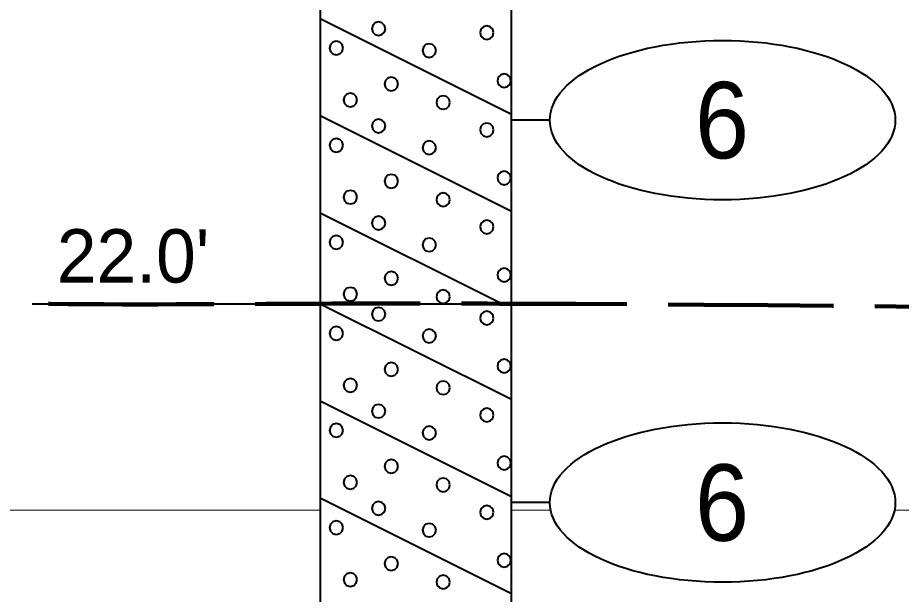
# Model space of a CAD drawing. Extents: x -76 to 974, y -1080 to -735.
# Drawn here: x 455.24 to 466.79, y -953.19 to -945.65 of the extents above; entities that cross this region are included whole.
import ezdxf
from ezdxf.enums import TextEntityAlignment as Align

# ---------------------------------------------------------------- set-up
doc = ezdxf.new("R2010")
doc.units = 0
doc.header["$LTSCALE"] = 0.36
doc.linetypes.add('LONG_DASHED', pattern=[7.5, 6, -1.5])
for name, color, linetype, lineweight in [('27', 7, 'Continuous', 40), ('28', 7, 'LONG_DASHED', 60), ('7', 7, 'Continuous', 13)]:
    doc.layers.add(name, color=color, linetype=linetype, lineweight=lineweight)

msp = doc.modelspace()

# ---------------------------------------------------------------- linework, layer by layer
at = {"layer": '27'}
for p, q in [((459.1974, -944.39), (459.1974, -949.39)), ((461.6974, -949.39), (461.6974, -944.39)), ((459.1974, -945.66), (461.6974, -946.91)), ((459.1974, -946.93), (461.6974, -948.18)), ((462.1975, -946.99), (461.6975, -946.99)), ((459.1974, -948.2), (461.5774, -949.39)), ((455.43, -949.39), (459.1974, -949.39)), ((459.1974, -949.39), (461.6974, -949.39)), ((459.1974, -949.39), (461.6974, -950.64)), ((459.1974, -949.39), (459.1974, -963.39)), ((461.6974, -963.39), (461.6974, -949.39)), ((459.1974, -950.66), (461.6974, -951.91)), ((459.1974, -951.93), (461.6974, -953.18)), ((462.1975, -951.99), (461.6975, -951.99))]:
    msp.add_line(p, q, dxfattribs=at)
for points in [[(460.048, -945.7952), (460.0361, -945.7507), (460.0036, -945.7182), (459.9591, -945.7063), (459.9147, -945.7182), (459.8822, -945.7507), (459.8702, -945.7952), (459.8822, -945.8396), (459.9147, -945.8722), (459.9591, -945.8841), (460.0036, -945.8722), (460.0361, -945.8396)], [(461.463, -945.846), (461.4511, -945.8016), (461.4185, -945.769), (461.3741, -945.7571), (461.3296, -945.769), (461.2971, -945.8016), (461.2852, -945.846), (461.2971, -945.8905), (461.3296, -945.923), (461.3741, -945.9349), (461.4185, -945.923), (461.4511, -945.8905)], [(459.495, -946.0469), (459.4831, -946.0024), (459.4506, -945.9699), (459.4061, -945.958), (459.3617, -945.9699), (459.3292, -946.0024), (459.3172, -946.0469), (459.3292, -946.0913), (459.3617, -946.1239), (459.4061, -946.1358), (459.4506, -946.1239), (459.4831, -946.0913)], [(460.7104, -946.0799), (460.6985, -946.0355), (460.6659, -946.0029), (460.6215, -945.991), (460.577, -946.0029), (460.5445, -946.0355), (460.5326, -946.0799), (460.5445, -946.1244), (460.577, -946.1569), (460.6215, -946.1688), (460.6659, -946.1569), (460.6985, -946.1244)], [(461.6893, -946.474), (461.6774, -946.4296), (461.6448, -946.397), (461.6004, -946.3851), (461.5559, -946.397), (461.5234, -946.4296), (461.5115, -946.474), (461.5234, -946.5185), (461.5559, -946.551), (461.6004, -946.5629), (461.6448, -946.551), (461.6774, -946.5185)], [(460.2146, -946.5173), (460.2027, -946.4728), (460.1701, -946.4403), (460.1257, -946.4284), (460.0812, -946.4403), (460.0487, -946.4728), (460.0368, -946.5173), (460.0487, -946.5617), (460.0812, -946.5942), (460.1257, -946.6062), (460.1701, -946.5942), (460.2027, -946.5617)], [(459.6794, -946.7257), (459.6675, -946.6813), (459.6349, -946.6487), (459.5905, -946.6368), (459.546, -946.6487), (459.5135, -946.6813), (459.5016, -946.7257), (459.5135, -946.7702), (459.546, -946.8027), (459.5905, -946.8146), (459.6349, -946.8027), (459.6675, -946.7702)], [(460.8922, -946.7588), (460.8803, -946.7143), (460.8477, -946.6818), (460.8033, -946.6699), (460.7588, -946.6818), (460.7263, -946.7143), (460.7144, -946.7588), (460.7263, -946.8032), (460.7588, -946.8358), (460.8033, -946.8477), (460.8477, -946.8358), (460.8803, -946.8032)], [(460.0481, -947.0664), (460.0362, -947.0219), (460.0037, -946.9894), (459.9592, -946.9775), (459.9148, -946.9894), (459.8822, -947.0219), (459.8703, -947.0664), (459.8822, -947.1108), (459.9148, -947.1434), (459.9592, -947.1553), (460.0037, -947.1434), (460.0362, -947.1108)], [(461.463, -947.1173), (461.4511, -947.0728), (461.4185, -947.0403), (461.3741, -947.0284), (461.3296, -947.0403), (461.2971, -947.0728), (461.2852, -947.1173), (461.2971, -947.1617), (461.3296, -947.1943), (461.3741, -947.2062), (461.4185, -947.1943), (461.4511, -947.1617)], [(459.495, -947.3182), (459.4831, -947.2737), (459.4506, -947.2412), (459.4061, -947.2293), (459.3617, -947.2412), (459.3292, -947.2737), (459.3172, -947.3182), (459.3292, -947.3626), (459.3617, -947.3951), (459.4061, -947.4071), (459.4506, -947.3951), (459.4831, -947.3626)], [(460.7104, -947.3512), (460.6985, -947.3068), (460.6659, -947.2742), (460.6215, -947.2623), (460.577, -947.2742), (460.5445, -947.3068), (460.5326, -947.3512), (460.5445, -947.3957), (460.577, -947.4282), (460.6215, -947.4401), (460.6659, -947.4282), (460.6985, -947.3957)], [(461.6893, -947.7453), (461.6774, -947.7008), (461.6448, -947.6683), (461.6004, -947.6564), (461.5559, -947.6683), (461.5234, -947.7008), (461.5115, -947.7453), (461.5234, -947.7897), (461.5559, -947.8223), (461.6004, -947.8342), (461.6448, -947.8223), (461.6774, -947.7897)], [(460.2146, -947.7885), (460.2027, -947.7441), (460.1701, -947.7115), (460.1257, -947.6996), (460.0812, -947.7115), (460.0487, -947.7441), (460.0368, -947.7885), (460.0487, -947.833), (460.0812, -947.8655), (460.1257, -947.8774), (460.1701, -947.8655), (460.2027, -947.833)], [(459.6794, -947.997), (459.6675, -947.9526), (459.6349, -947.92), (459.5905, -947.9081), (459.546, -947.92), (459.5135, -947.9526), (459.5016, -947.997), (459.5135, -948.0415), (459.546, -948.074), (459.5905, -948.0859), (459.6349, -948.074), (459.6675, -948.0415)], [(460.8922, -948.0301), (460.8803, -947.9856), (460.8477, -947.9531), (460.8033, -947.9412), (460.7588, -947.9531), (460.7263, -947.9856), (460.7144, -948.0301), (460.7263, -948.0745), (460.7588, -948.1071), (460.8033, -948.119), (460.8477, -948.1071), (460.8803, -948.0745)], [(460.048, -948.3352), (460.0361, -948.2907), (460.0036, -948.2582), (459.9591, -948.2463), (459.9147, -948.2582), (459.8822, -948.2907), (459.8702, -948.3352), (459.8822, -948.3796), (459.9147, -948.4122), (459.9591, -948.4241), (460.0036, -948.4122), (460.0361, -948.3796)], [(461.463, -948.386), (461.4511, -948.3416), (461.4185, -948.309), (461.3741, -948.2971), (461.3296, -948.309), (461.2971, -948.3416), (461.2852, -948.386), (461.2971, -948.4305), (461.3296, -948.463), (461.3741, -948.4749), (461.4185, -948.463), (461.4511, -948.4305)], [(459.495, -948.5869), (459.4831, -948.5424), (459.4506, -948.5099), (459.4061, -948.498), (459.3617, -948.5099), (459.3292, -948.5424), (459.3172, -948.5869), (459.3292, -948.6313), (459.3617, -948.6639), (459.4061, -948.6758), (459.4506, -948.6639), (459.4831, -948.6313)], [(460.7104, -948.6199), (460.6985, -948.5755), (460.6659, -948.5429), (460.6215, -948.531), (460.577, -948.5429), (460.5445, -948.5755), (460.5326, -948.6199), (460.5445, -948.6644), (460.577, -948.6969), (460.6215, -948.7088), (460.6659, -948.6969), (460.6985, -948.6644)], [(461.6893, -949.014), (461.6774, -948.9696), (461.6448, -948.937), (461.6004, -948.9251), (461.5559, -948.937), (461.5234, -948.9696), (461.5115, -949.014), (461.5234, -949.0585), (461.5559, -949.091), (461.6004, -949.1029), (461.6448, -949.091), (461.6774, -949.0585)], [(460.2146, -949.0573), (460.2027, -949.0128), (460.1701, -948.9803), (460.1257, -948.9684), (460.0812, -948.9803), (460.0487, -949.0128), (460.0368, -949.0573), (460.0487, -949.1017), (460.0812, -949.1342), (460.1257, -949.1462), (460.1701, -949.1342), (460.2027, -949.1017)], [(459.6794, -949.2657), (459.6675, -949.2213), (459.6349, -949.1887), (459.5905, -949.1768), (459.546, -949.1887), (459.5135, -949.2213), (459.5016, -949.2657), (459.5135, -949.3102), (459.546, -949.3427), (459.5905, -949.3546), (459.6349, -949.3427), (459.6675, -949.3102)], [(460.8922, -949.2988), (460.8803, -949.2543), (460.8477, -949.2218), (460.8033, -949.2099), (460.7588, -949.2218), (460.7263, -949.2543), (460.7144, -949.2988), (460.7263, -949.3432), (460.7588, -949.3758), (460.8033, -949.3877), (460.8477, -949.3758), (460.8803, -949.3432)], [(460.0481, -949.5264), (460.0362, -949.4819), (460.0037, -949.4494), (459.9592, -949.4375), (459.9148, -949.4494), (459.8822, -949.4819), (459.8703, -949.5264), (459.8822, -949.5708), (459.9148, -949.6034), (459.9592, -949.6153), (460.0037, -949.6034), (460.0362, -949.5708)], [(461.463, -949.5773), (461.4511, -949.5328), (461.4185, -949.5003), (461.3741, -949.4884), (461.3296, -949.5003), (461.2971, -949.5328), (461.2852, -949.5773), (461.2971, -949.6217), (461.3296, -949.6543), (461.3741, -949.6662), (461.4185, -949.6543), (461.4511, -949.6217)], [(459.495, -949.7782), (459.4831, -949.7337), (459.4506, -949.7012), (459.4061, -949.6893), (459.3617, -949.7012), (459.3292, -949.7337), (459.3172, -949.7782), (459.3292, -949.8226), (459.3617, -949.8551), (459.4061, -949.8671), (459.4506, -949.8551), (459.4831, -949.8226)], [(460.7104, -949.8112), (460.6985, -949.7668), (460.6659, -949.7342), (460.6215, -949.7223), (460.577, -949.7342), (460.5445, -949.7668), (460.5326, -949.8112), (460.5445, -949.8557), (460.577, -949.8882), (460.6215, -949.9001), (460.6659, -949.8882), (460.6985, -949.8557)], [(460.2146, -950.2485), (460.2027, -950.2041), (460.1701, -950.1715), (460.1257, -950.1596), (460.0812, -950.1715), (460.0487, -950.2041), (460.0368, -950.2485), (460.0487, -950.293), (460.0812, -950.3255), (460.1257, -950.3374), (460.1701, -950.3255), (460.2027, -950.293)], [(461.6893, -950.2053), (461.6774, -950.1608), (461.6448, -950.1283), (461.6004, -950.1164), (461.5559, -950.1283), (461.5234, -950.1608), (461.5115, -950.2053), (461.5234, -950.2497), (461.5559, -950.2823), (461.6004, -950.2942), (461.6448, -950.2823), (461.6774, -950.2497)], [(459.6794, -950.457), (459.6675, -950.4126), (459.6349, -950.38), (459.5905, -950.3681), (459.546, -950.38), (459.5135, -950.4126), (459.5016, -950.457), (459.5135, -950.5015), (459.546, -950.534), (459.5905, -950.5459), (459.6349, -950.534), (459.6675, -950.5015)], [(460.8922, -950.4901), (460.8803, -950.4456), (460.8477, -950.4131), (460.8033, -950.4012), (460.7588, -950.4131), (460.7263, -950.4456), (460.7144, -950.4901), (460.7263, -950.5345), (460.7588, -950.5671), (460.8033, -950.579), (460.8477, -950.5671), (460.8803, -950.5345)], [(460.048, -950.7952), (460.0361, -950.7507), (460.0036, -950.7182), (459.9591, -950.7063), (459.9147, -950.7182), (459.8822, -950.7507), (459.8702, -950.7952), (459.8822, -950.8396), (459.9147, -950.8722), (459.9591, -950.8841), (460.0036, -950.8722), (460.0361, -950.8396)], [(461.463, -950.846), (461.4511, -950.8016), (461.4185, -950.769), (461.3741, -950.7571), (461.3296, -950.769), (461.2971, -950.8016), (461.2852, -950.846), (461.2971, -950.8905), (461.3296, -950.923), (461.3741, -950.9349), (461.4185, -950.923), (461.4511, -950.8905)], [(459.495, -951.0469), (459.4831, -951.0024), (459.4506, -950.9699), (459.4061, -950.958), (459.3617, -950.9699), (459.3292, -951.0024), (459.3172, -951.0469), (459.3292, -951.0913), (459.3617, -951.1239), (459.4061, -951.1358), (459.4506, -951.1239), (459.4831, -951.0913)], [(460.7104, -951.0799), (460.6985, -951.0355), (460.6659, -951.0029), (460.6215, -950.991), (460.577, -951.0029), (460.5445, -951.0355), (460.5326, -951.0799), (460.5445, -951.1244), (460.577, -951.1569), (460.6215, -951.1688), (460.6659, -951.1569), (460.6985, -951.1244)], [(460.2146, -951.5173), (460.2027, -951.4728), (460.1701, -951.4403), (460.1257, -951.4284), (460.0812, -951.4403), (460.0487, -951.4728), (460.0368, -951.5173), (460.0487, -951.5617), (460.0812, -951.5942), (460.1257, -951.6062), (460.1701, -951.5942), (460.2027, -951.5617)], [(461.6893, -951.474), (461.6774, -951.4296), (461.6448, -951.397), (461.6004, -951.3851), (461.5559, -951.397), (461.5234, -951.4296), (461.5115, -951.474), (461.5234, -951.5185), (461.5559, -951.551), (461.6004, -951.5629), (461.6448, -951.551), (461.6774, -951.5185)], [(459.6794, -951.7257), (459.6675, -951.6813), (459.6349, -951.6487), (459.5905, -951.6368), (459.546, -951.6487), (459.5135, -951.6813), (459.5016, -951.7257), (459.5135, -951.7702), (459.546, -951.8027), (459.5905, -951.8146), (459.6349, -951.8027), (459.6675, -951.7702)], [(460.8922, -951.7588), (460.8803, -951.7143), (460.8477, -951.6818), (460.8033, -951.6699), (460.7588, -951.6818), (460.7263, -951.7143), (460.7144, -951.7588), (460.7263, -951.8032), (460.7588, -951.8358), (460.8033, -951.8477), (460.8477, -951.8358), (460.8803, -951.8032)], [(460.0481, -952.0664), (460.0362, -952.0219), (460.0037, -951.9894), (459.9592, -951.9775), (459.9148, -951.9894), (459.8822, -952.0219), (459.8703, -952.0664), (459.8822, -952.1108), (459.9148, -952.1434), (459.9592, -952.1553), (460.0037, -952.1434), (460.0362, -952.1108)], [(461.463, -952.1173), (461.4511, -952.0728), (461.4185, -952.0403), (461.3741, -952.0284), (461.3296, -952.0403), (461.2971, -952.0728), (461.2852, -952.1173), (461.2971, -952.1617), (461.3296, -952.1943), (461.3741, -952.2062), (461.4185, -952.1943), (461.4511, -952.1617)], [(459.495, -952.3182), (459.4831, -952.2737), (459.4506, -952.2412), (459.4061, -952.2293), (459.3617, -952.2412), (459.3292, -952.2737), (459.3172, -952.3182), (459.3292, -952.3626), (459.3617, -952.3951), (459.4061, -952.4071), (459.4506, -952.3951), (459.4831, -952.3626)], [(460.7104, -952.3512), (460.6985, -952.3068), (460.6659, -952.2742), (460.6215, -952.2623), (460.577, -952.2742), (460.5445, -952.3068), (460.5326, -952.3512), (460.5445, -952.3957), (460.577, -952.4282), (460.6215, -952.4401), (460.6659, -952.4282), (460.6985, -952.3957)], [(460.2146, -952.7885), (460.2027, -952.7441), (460.1701, -952.7115), (460.1257, -952.6996), (460.0812, -952.7115), (460.0487, -952.7441), (460.0368, -952.7885), (460.0487, -952.833), (460.0812, -952.8655), (460.1257, -952.8774), (460.1701, -952.8655), (460.2027, -952.833)], [(461.6893, -952.7453), (461.6774, -952.7008), (461.6448, -952.6683), (461.6004, -952.6564), (461.5559, -952.6683), (461.5234, -952.7008), (461.5115, -952.7453), (461.5234, -952.7897), (461.5559, -952.8223), (461.6004, -952.8342), (461.6448, -952.8223), (461.6774, -952.7897)], [(459.6794, -952.997), (459.6675, -952.9526), (459.6349, -952.92), (459.5905, -952.9081), (459.546, -952.92), (459.5135, -952.9526), (459.5016, -952.997), (459.5135, -953.0415), (459.546, -953.074), (459.5905, -953.0859), (459.6349, -953.074), (459.6675, -953.0415)], [(460.8922, -953.0301), (460.8803, -952.9856), (460.8477, -952.9531), (460.8033, -952.9412), (460.7588, -952.9531), (460.7263, -952.9856), (460.7144, -953.0301), (460.7263, -953.0745), (460.7588, -953.1071), (460.8033, -953.119), (460.8477, -953.1071), (460.8803, -953.0745)]]:
    msp.add_lwpolyline(points, close=True, dxfattribs=at)
for centre in [(464.4549, -946.99), (464.4549, -951.99)]:
    msp.add_ellipse(centre, major_axis=(2.2574, 0), ratio=0.461538, dxfattribs=at)
at = {"layer": '28', "lineweight": 100}
msp.add_spline([(404.5082, -946.2465), (412.93, -946.1789), (416.6974, -946.1789), (419.1974, -946.1789), (455.43, -949.39), (459.1974, -949.39), (461.6974, -949.39), (475.1025, -949.549)], degree=3, dxfattribs=at)
at = {"layer": '28', "lineweight": 40}
msp.add_spline([(404.6517, -950.267), (412.93, -950.1789), (416.6974, -950.1789), (419.1974, -950.1789), (455.43, -963.39), (459.1974, -963.39), (461.6974, -963.39), (475.3894, -963.1901)], degree=3, dxfattribs=at)
at = {"layer": '7'}
for p, q in [((419.1974, -952.09), (459.1974, -952.09)), ((461.6974, -952.09), (462.208, -952.09)), ((466.7019, -952.09), (485.5478, -952.09))]:
    msp.add_line(p, q, dxfattribs=at)

# ---------------------------------------------------------------- texts
at = {"layer": '27', "width": 0.95}
for p in [(464.4479, -947.49), (464.4479, -952.49)]:
    msp.add_text('6', height=1, dxfattribs=at).set_placement(p, align=Align.CENTER)
at = {"layer": '27'}
msp.add_text("22.0'", height=0.6976, dxfattribs=at).set_placement((455.7541, -949.1137))

doc.saveas('drawing.dxf')
